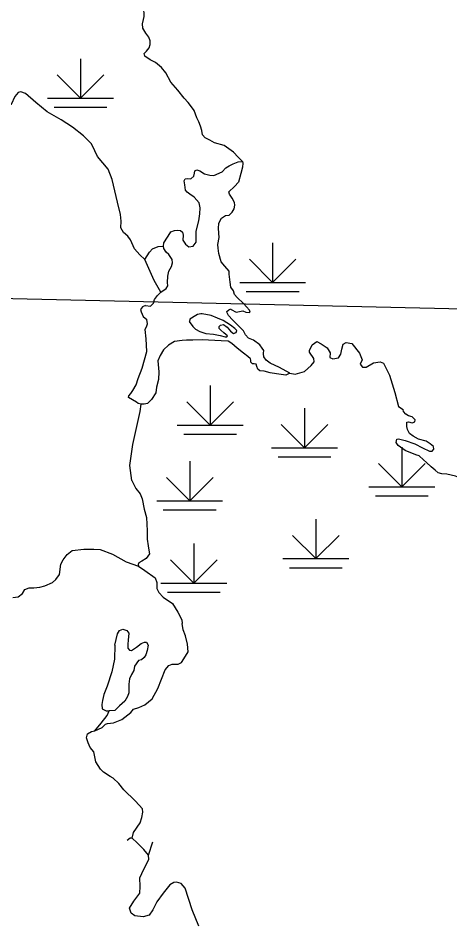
# Model space of a CAD drawing. Extents: x 8749 to 11879, y 13275 to 15339.
# Drawn here: x 10555.9 to 10621.4, y 13555.1 to 13692.2 of the extents above; entities that cross this region are included whole.
import ezdxf

# ---------------------------------------------------------------- set-up
doc = ezdxf.new("R2010")
doc.units = 0
for name, color, linetype in [('Level 35', 7, 'Continuous'), ('Level 44', 7, 'Continuous'), ('Level 5', 7, 'Continuous')]:
    doc.layers.add(name, color=color, linetype=linetype)

msp = doc.modelspace()

# ---------------------------------------------------------------- linework, layer by layer
at = {"layer": 'Level 35'}
for points in [[(10575.09, 13686.47), (10575.01, 13686.85), (10575.34, 13687.23), (10575.77, 13687.73), (10575.94, 13688.21), (10575.94, 13688.77), (10575.69, 13689.35), (10575.24, 13689.95), (10574.78, 13690.71), (10574.76, 13691.34), (10574.89, 13692), (10574.99, 13692.48), (10575.01, 13693.08), (10574.89, 13693.48), (10574.56, 13693.94), (10574.1, 13694.22), (10573.47, 13694.27), (10571.58, 13694.29), (10568.41, 13693.96)], [(10578.28, 13683.94), (10577.63, 13684.73), (10576.7, 13685.49), (10575.92, 13685.92), (10575.09, 13686.47)], [(10583.55, 13675.84), (10583.32, 13676.52), (10582.97, 13677.13), (10582.57, 13678.21), (10582.16, 13678.77), (10581.69, 13679.45), (10581.08, 13680.08), (10580.12, 13681.32), (10579.06, 13682.53), (10578.28, 13683.94)], [(10569.52, 13669.32), (10567.94, 13671.27), (10567.54, 13672.13), (10567.03, 13673.15), (10565.82, 13674.36), (10564.15, 13675.68), (10562.43, 13676.79), (10560.3, 13678.01), (10558.58, 13679.43), (10557.01, 13680.8), (10556.3, 13681.05), (10555.9, 13680.95), (10555.39, 13680.34), (10554.83, 13679.12), (10553.97, 13678.67)], [(10589.91, 13670.47), (10589.25, 13671.17), (10588.57, 13671.9), (10587.13, 13672.94), (10585.69, 13673.34), (10584.96, 13673.72), (10584.28, 13674.07), (10583.85, 13674.53), (10583.75, 13675.18), (10583.55, 13675.84)], [(10571.89, 13659.72), (10571.46, 13660.41), (10571.51, 13661.45), (10571.44, 13662.46), (10570.96, 13664.35), (10570.15, 13667.76), (10569.52, 13669.32)], [(10581.06, 13667.57), (10581.24, 13667.88), (10581.62, 13667.9), (10582.07, 13667.88), (10582.55, 13668.28), (10582.62, 13668.73), (10582.7, 13669.06), (10583, 13669.21), (10583.43, 13669.06), (10584.16, 13668.61), (10584.94, 13668.4), (10585.55, 13668.35), (10586.81, 13668.93), (10587.39, 13669.54), (10587.92, 13669.84), (10588.5, 13670.15), (10589.25, 13670.42)], [(10589.25, 13670.42), (10589.91, 13670.47), (10589.98, 13670.25), (10589.93, 13669.62), (10589.68, 13668.68), (10589.33, 13667.35)], [(10582.6, 13665.08), (10581.92, 13665.55), (10581.54, 13665.86), (10581.29, 13666.13), (10581.21, 13666.56), (10581.16, 13666.97), (10581.06, 13667.57), (10581.06, 13667.57)], [(10587.87, 13665.89), (10588.7, 13666.69), (10589.33, 13667.35)], [(10586.28, 13660.31), (10586.31, 13661.12), (10586.71, 13661.88), (10587.34, 13662.28), (10587.92, 13662.33), (10588.33, 13662.79), (10588.63, 13663.29), (10588.75, 13663.87), (10588.7, 13664.3), (10588.35, 13664.93), (10587.97, 13665.56), (10587.87, 13665.89)], [(10578.52, 13659.02), (10578.89, 13659.58), (10579.07, 13659.81), (10579.62, 13660.01), (10580.05, 13660.09), (10580.53, 13660.01), (10580.81, 13659.79), (10580.91, 13659.31), (10580.88, 13658.57), (10581.29, 13657.97), (10581.79, 13657.57), (10582.45, 13657.67), (10582.9, 13658.25), (10582.9, 13658.95), (10582.9, 13659.94), (10583.28, 13661.5), (10583.43, 13662.54), (10583.48, 13663.47), (10583.35, 13664.23), (10582.6, 13665.08)], [(10577.53, 13650.69), (10576.52, 13652.46), (10575.72, 13654.27), (10575.09, 13655.61), (10574.36, 13656.34), (10573.55, 13657.25), (10572.94, 13658.61), (10572.52, 13659.19), (10571.89, 13659.72)], [(10588.06, 13652.2), (10587.92, 13653.39), (10587.89, 13653.89), (10587.24, 13654.63), (10586.68, 13655.28), (10586.35, 13656.52), (10586.23, 13657.33), (10586.18, 13657.93), (10586.39, 13658.97), (10586.28, 13660.31)], [(10577.53, 13650.69), (10578.34, 13651.22), (10578.57, 13651.65), (10578.52, 13652.13), (10578.57, 13653.09), (10578.74, 13653.89), (10579.17, 13654.55), (10579.3, 13655.13), (10579.25, 13655.64), (10578.77, 13656.39), (10578.36, 13656.77), (10577.99, 13657.28), (10577.94, 13657.68), (10578.01, 13658.18), (10578.52, 13659.02)], [(10575.09, 13655.61), (10575.79, 13656.75), (10576.25, 13657.25), (10577.13, 13657.58), (10577.94, 13657.68)], [(10589.98, 13647.86), (10590.43, 13647.66), (10590.91, 13647.61), (10591.06, 13647.64), (10590.96, 13647.97), (10590.08, 13648.95), (10589.1, 13649.88), (10588.72, 13650.34), (10588.57, 13650.87), (10588.17, 13651.42), (10588.06, 13652.2)], [(10575.19, 13648.65), (10575.97, 13648.55), (10576.42, 13649.02), (10576.55, 13649.58), (10577.05, 13650.19), (10577.53, 13650.69)], [(10575.19, 13648.65), (10574.73, 13648.47), (10574.43, 13648.07), (10574.53, 13647.69), (10574.86, 13647.01), (10575.41, 13646.53)], [(10581.85, 13646.22), (10582.38, 13645.46), (10582.81, 13645.06), (10583.44, 13644.71), (10584.36, 13644.42), (10585.5, 13644.33), (10586.51, 13644.09), (10587.28, 13643.9), (10587.55, 13643.92), (10587.66, 13644.07), (10587.39, 13644.28), (10587.09, 13644.5), (10586.63, 13644.91), (10586.4, 13645.19), (10586.4, 13645.47), (10586.57, 13645.7), (10587.02, 13645.78), (10587.61, 13645.4), (10588.12, 13644.75), (10588.57, 13644.42), (10588.96, 13644.55), (10589.04, 13644.88), (10588.75, 13645.19), (10588.11, 13645.7), (10586.98, 13646.38), (10586.12, 13646.74), (10585.16, 13647.13), (10583.79, 13647.41), (10583.6, 13647.42), (10583.1, 13647.32), (10582.58, 13646.98), (10582.16, 13646.75), (10581.91, 13646.57), (10581.86, 13646.24)], [(10587.78, 13647.16), (10587.59, 13647.56), (10587.56, 13647.76), (10587.86, 13647.99), (10588.16, 13648.15)], [(10588.16, 13648.15), (10588.22, 13648.07), (10588.95, 13647.66), (10589.98, 13647.86)], [(10575.17, 13645.02), (10575.41, 13645.59), (10575.49, 13645.9), (10575.41, 13646.53)], [(10590.81, 13643.71), (10590.36, 13644.21), (10590.06, 13644.84), (10589.05, 13645.82), (10588.42, 13646.48), (10587.78, 13647.16)], [(10577.08, 13640.25), (10577.25, 13638.6), (10577.18, 13637.44), (10576.9, 13636.3), (10576.75, 13635.44), (10576.1, 13634.43), (10575.52, 13633.8), (10574.99, 13633.68), (10574.56, 13633.68), (10574.1, 13633.8), (10573.85, 13634.03), (10573.22, 13634.38), (10572.64, 13634.71), (10572.67, 13634.94), (10572.97, 13635.32), (10573.27, 13635.77), (10573.8, 13636.63), (10574.08, 13637.59), (10574.68, 13639.18), (10575.39, 13641.7), (10575.31, 13643.62), (10575.17, 13645.02)], [(10583.78, 13643.46), (10582.4, 13643.38), (10581.44, 13643.38), (10580.76, 13643.35), (10579.6, 13643.2), (10578.69, 13642.65), (10577.96, 13641.94), (10577.43, 13641.06), (10577.08, 13640.25)], [(10593.21, 13638.68), (10592.55, 13638.74), (10592.25, 13639.02), (10592.07, 13639.4), (10592, 13639.75), (10591.69, 13639.83), (10591.42, 13639.8), (10591.19, 13640.08), (10591.16, 13640.36), (10591.14, 13640.59), (10590.74, 13640.94), (10590.08, 13641.42), (10589.12, 13642.18), (10588.29, 13642.91), (10587.76, 13643.26), (10586.68, 13643.31), (10583.78, 13643.46)], [(10593.08, 13641.44), (10593.13, 13641.85), (10592.9, 13642.18), (10592.53, 13642.71), (10591.57, 13643.39), (10590.81, 13643.71)], [(10597.11, 13638.39), (10597.92, 13638.25), (10599.33, 13638.66), (10600.34, 13639.57), (10600.79, 13640.12), (10600.74, 13640.63), (10600.09, 13641.58), (10600.09, 13641.84), (10600.49, 13642.69), (10601.19, 13643.2), (10601.85, 13642.85), (10602.76, 13642.24), (10603.21, 13641.48), (10603.16, 13640.78), (10603.61, 13640.58), (10604.47, 13640.73), (10604.82, 13641.28), (10604.98, 13642.04), (10605.18, 13642.8), (10605.63, 13643.05), (10606.49, 13642.9), (10607.65, 13641.43), (10608.05, 13640.42), (10607.75, 13639.77), (10608.1, 13639.31), (10608.66, 13639.31), (10609.81, 13639.97), (10610.82, 13640.12), (10611.28, 13639.92), (10612.23, 13638.1), (10613.04, 13635.48), (10613.56, 13633.35)], [(10597.11, 13638.39), (10595.53, 13639.25), (10594.11, 13639.93), (10593.53, 13640.38), (10593.16, 13640.86), (10593.08, 13641.34), (10593.08, 13641.44)], [(10597.11, 13638.39), (10596.51, 13638.09), (10595.07, 13638.31), (10594.11, 13638.44), (10593.21, 13638.68)], [(10573.11, 13622.11), (10572.81, 13624.38), (10573.27, 13627.61), (10574.38, 13632.6), (10574.56, 13633.68)], [(10613.56, 13633.35), (10614.27, 13632.89)], [(10614.84, 13630.98), (10615.07, 13631.01), (10615.65, 13630.86), (10616.05, 13631.01), (10616.1, 13631.34), (10615.67, 13631.79), (10615.07, 13631.92), (10614.69, 13632.17), (10614.36, 13632.6), (10614.27, 13632.89)], [(10613.35, 13628.4), (10613.58, 13628.44), (10614.59, 13628.21), (10616.05, 13627.68), (10617.24, 13627.1), (10618.27, 13626.57), (10618.7, 13626.59), (10618.93, 13626.87), (10618.88, 13627.3), (10618.4, 13627.7), (10617.79, 13628.08), (10616.61, 13628.41), (10615.78, 13628.84), (10615.27, 13629.24), (10614.94, 13629.85), (10614.84, 13630.33), (10614.84, 13630.58), (10614.84, 13630.98)], [(10616.23, 13626.02), (10614.58, 13626.67), (10613.51, 13627.44), (10613.21, 13627.91), (10613.35, 13628.4)], [(10623.63, 13622.75), (10623.19, 13622.5), (10622.97, 13622.5), (10622.21, 13622.8), (10620.92, 13623.08), (10620.13, 13623.13), (10619.6, 13623.28), (10619.12, 13623.69), (10618.51, 13624.22), (10617.85, 13624.85), (10617.37, 13625.26), (10616.69, 13625.87), (10616.23, 13626.02)], [(10573.11, 13622.11), (10573.72, 13620.92), (10574.4, 13620.11), (10574.68, 13619.37), (10575.01, 13617.78), (10575.36, 13616.51), (10575.44, 13614.48), (10575.44, 13613.24), (10575.59, 13612.2), (10575.72, 13611.59), (10575.79, 13611.01), (10575.31, 13610.3), (10574.63, 13609.92), (10574.2, 13609.64), (10574.07, 13609.39), (10574.13, 13609.12)], [(10555.1, 13604.41), (10555.88, 13604.48), (10556.54, 13605.02), (10556.92, 13605.6), (10557.55, 13605.85), (10558.29, 13605.88), (10559.2, 13605.95), (10559.96, 13606.16), (10561.1, 13606.66), (10561.6, 13607.12), (10562.14, 13607.9), (10562.39, 13609.47), (10562.74, 13610.08), (10563.32, 13610.92), (10564.06, 13611.5), (10565.83, 13611.73), (10567.38, 13611.73), (10568.34, 13611.65)], [(10568.34, 13611.65), (10570.2, 13610.97), (10572.26, 13609.8), (10574.13, 13609.12), (10575.12, 13608.49), (10576.68, 13607.37), (10576.91, 13606.69), (10576.91, 13605.75), (10577.22, 13605.14), (10577.87, 13604.43), (10579.32, 13603.47), (10580.1, 13602.15), (10580.73, 13600.99), (10580.76, 13600.45)], [(10570.54, 13597.18), (10570.94, 13598.9), (10571.27, 13599.41), (10571.75, 13599.61), (10572.39, 13599.41), (10572.67, 13599), (10572.56, 13597.91), (10572.54, 13597.33), (10572.54, 13596.72), (10572.77, 13596.39), (10573.1, 13596.34), (10573.85, 13596.85), (10574.54, 13597.43), (10575.07, 13597.63), (10575.35, 13597.61), (10575.6, 13597.18), (10575.45, 13596.37), (10575.25, 13595.68), (10575.02, 13595.3), (10574.59, 13594.92), (10574.16, 13594.82), (10573.55, 13593.98), (10573.42, 13593.33), (10573.1, 13592.72), (10572.77, 13592.06), (10572.69, 13591.25), (10572.67, 13590.61), (10572.67, 13589.93), (10572.46, 13589.37), (10572.08, 13588.66), (10571.27, 13587.95), (10570.56, 13587.27), (10569.69, 13587.19)], [(10581.7, 13596.17), (10581.57, 13597.33), (10581.29, 13598.57), (10580.93, 13599.51), (10580.76, 13600.45)], [(10570.54, 13597.18), (10570.49, 13595.05), (10570.08, 13593.12), (10569.4, 13590.94), (10568.89, 13589.68), (10568.69, 13588.79), (10568.56, 13588.16), (10568.64, 13587.5), (10569.22, 13587.22), (10569.69, 13587.19)], [(10570.36, 13585.4), (10571.12, 13585.71), (10571.63, 13585.91), (10572.99, 13586.97), (10573.4, 13587.48), (10574.18, 13587.73), (10575.12, 13588.11), (10576.23, 13589.03), (10577.09, 13590.62), (10578.18, 13593.41), (10578.74, 13594.09), (10579.25, 13594.27), (10579.8, 13594.3), (10580.18, 13594.3), (10580.66, 13594.55), (10581.02, 13595.11), (10581.7, 13596.17)], [(10567.53, 13584.19), (10568.49, 13585.33), (10569.37, 13586.49), (10569.69, 13587.19)], [(10567.35, 13580.99), (10566.79, 13581.65), (10566.51, 13582.34), (10566.26, 13583.1), (10566.41, 13583.71), (10567.02, 13584.06), (10567.53, 13584.19), (10568.62, 13584.67), (10569.15, 13585.2), (10569.43, 13585.28), (10570.36, 13585.4)], [(10573.19, 13567.9), (10573.4, 13568.75), (10574.39, 13570.25), (10574.64, 13571.03), (10574.82, 13571.84), (10574.77, 13572.33), (10574.23, 13572.93), (10573.63, 13573.57), (10571.93, 13575.21), (10571.17, 13576.18), (10570.29, 13576.99), (10569.86, 13577.27), (10568.82, 13577.92), (10568.36, 13578.38), (10567.65, 13579.47), (10567.35, 13580.99)], [(10581.24, 13560.33), (10580.61, 13561.04), (10579.9, 13561.22), (10579.49, 13561.17), (10578.89, 13560.81), (10577.87, 13559.57), (10576.91, 13558.25), (10576.33, 13557.04), (10575.77, 13556.22), (10574.84, 13555.97), (10573.57, 13556.12), (10573.01, 13556.53), (10572.79, 13557.31), (10573.42, 13558.35), (10574.33, 13559.59), (10574.41, 13560.56), (10574.36, 13561.87), (10574.96, 13563.22), (10575.72, 13564.66), (10575.65, 13565.32), (10574.94, 13566.21), (10573.95, 13567.22), (10573.19, 13567.9), (10572.89, 13567.9), (10572.41, 13567.57)], [(10575.65, 13565.32), (10576.31, 13567.35)], [(10583.29, 13554.55), (10582.3, 13557.04), (10581.24, 13560.33)]]:
    msp.add_lwpolyline(points, dxfattribs=at)
at = {"layer": 'Level 44'}
for p, q in [((10565.35, 13686.07), (10565.35, 13680.07)), ((10565.35, 13680.07), (10561.81, 13683.61)), ((10565.35, 13680.07), (10568.89, 13683.61)), ((10560.35, 13680.07), (10570.35, 13680.07)), ((10561.35, 13678.71), (10569.35, 13678.71)), ((10594.49, 13658.15), (10594.49, 13652.15)), ((10594.49, 13652.15), (10590.96, 13655.69)), ((10594.49, 13652.15), (10598.03, 13655.69)), ((10589.49, 13652.15), (10599.49, 13652.15)), ((10590.49, 13650.79), (10598.49, 13650.79)), ((10585.01, 13636.53), (10585.01, 13630.53)), ((10585.01, 13630.53), (10581.47, 13634.07)), ((10585.01, 13630.53), (10588.54, 13634.07)), ((10599.33, 13633.1), (10599.33, 13627.1)), ((10580.01, 13630.53), (10590.01, 13630.53)), ((10599.33, 13627.1), (10595.79, 13630.64)), ((10599.33, 13627.1), (10602.86, 13630.64)), ((10581.01, 13629.17), (10589.01, 13629.17)), ((10594.33, 13627.1), (10604.33, 13627.1)), ((10614.09, 13627.17), (10614.09, 13621.17)), ((10595.33, 13625.74), (10603.33, 13625.74)), ((10581.91, 13625.07), (10581.91, 13619.07)), ((10614.09, 13621.17), (10610.56, 13624.7)), ((10614.09, 13621.17), (10617.63, 13624.7)), ((10581.91, 13619.07), (10578.38, 13622.6)), ((10581.91, 13619.07), (10585.45, 13622.6)), ((10609.09, 13621.17), (10619.09, 13621.17)), ((10576.91, 13619.07), (10586.91, 13619.07)), ((10610.09, 13619.8), (10618.09, 13619.8)), ((10577.91, 13617.7), (10585.91, 13617.7)), ((10601.05, 13616.28), (10601.05, 13610.28)), ((10601.05, 13610.28), (10597.51, 13613.81)), ((10601.05, 13610.28), (10604.58, 13613.81)), ((10582.53, 13612.58), (10582.53, 13606.58)), ((10582.53, 13606.58), (10579, 13610.11)), ((10582.53, 13606.58), (10586.07, 13610.11)), ((10596.05, 13610.28), (10606.05, 13610.28)), ((10597.05, 13608.91), (10605.05, 13608.91)), ((10577.53, 13606.58), (10587.53, 13606.58)), ((10578.53, 13605.21), (10586.53, 13605.21))]:
    msp.add_line(p, q, dxfattribs=at)
at = {"layer": 'Level 5'}
msp.add_lwpolyline([(10530.75, 13650.28), (10634.47, 13647.92)], dxfattribs=at)

doc.saveas('drawing.dxf')
